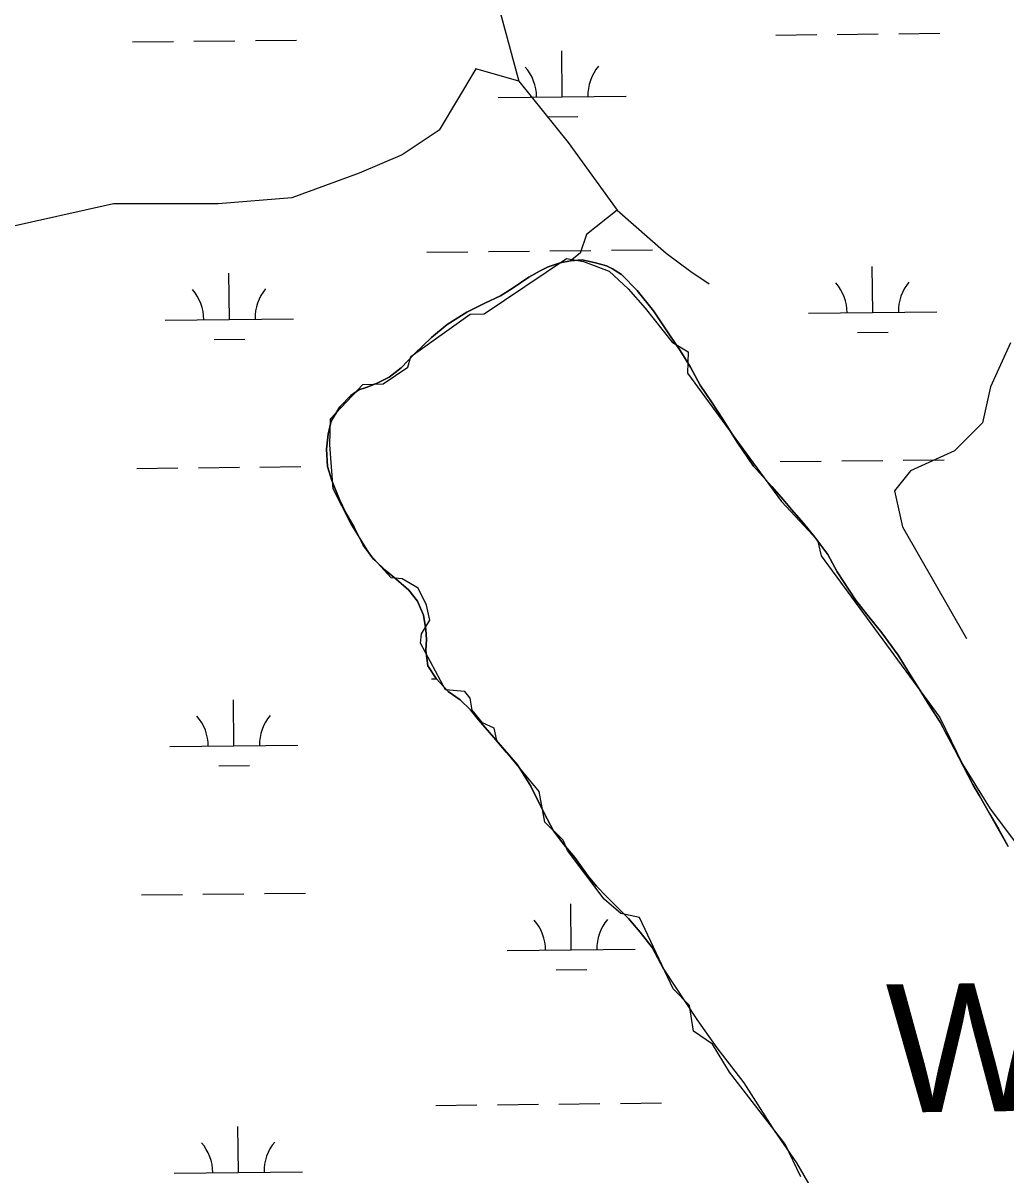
# Model space of a CAD drawing. Extents: x 3734862 to 3772949, y 391520 to 417239.
# Drawn here: x 3766204 to 3766970, y 405122 to 406020 of the extents above; entities that cross this region are included whole.
import ezdxf

# ---------------------------------------------------------------- set-up
doc = ezdxf.new("R2010")
doc.units = 0
for name, color, linetype in [('V-RIVR-IDEN', 7, 'Continuous'), ('V-TOPO-SHOR', 7, 'Continuous'), ('V-WETL-SWMP', 7, 'Continuous')]:
    doc.layers.add(name, color=color, linetype=linetype)

msp = doc.modelspace()

# ---------------------------------------------------------------- linework, layer by layer
at = {"layer": 'V-TOPO-SHOR'}
for p, q in [((3766563.36, 405793.54), (3766627.43, 405836.74)), ((3766627.43, 405836.74), (3766640.78, 405834.32)), ((3766640.78, 405834.32), (3766660.92, 405826.79)), ((3766660.92, 405826.79), (3766675.73, 405813.2)), ((3766675.73, 405813.2), (3766688.83, 405798.15)), ((3766506.08, 405760.29), (3766552.44, 405793.3)), ((3766552.44, 405793.3), (3766563.36, 405793.54)), ((3766688.83, 405798.15), (3766709.95, 405771.46)), ((3766709.95, 405771.46), (3766722.57, 405763.93)), ((3766503.9, 405752.04), (3766506.08, 405760.29)), ((3766722.57, 405763.93), (3766721.84, 405747.43)), ((3766484.48, 405738.93), (3766503.9, 405752.04)), ((3766721.84, 405747.43), (3766795.25, 405647.25)), ((3766443.47, 405711.75), (3766468.71, 405738.45)), ((3766468.71, 405738.45), (3766484.48, 405738.93)), ((3766442.98, 405691.37), (3766443.47, 405711.75)), ((3766445.41, 405657.14), (3766442.98, 405691.37)), ((3766459.24, 405630.22), (3766445.41, 405657.14)), ((3766795.25, 405647.25), (3766823.43, 405617.16)), ((3766474.76, 405605.32), (3766459.24, 405630.22)), ((3766823.43, 405617.16), (3766826.19, 405605.03)), ((3766490.68, 405587.76), (3766474.76, 405605.32)), ((3766826.19, 405605.03), (3766918.68, 405478.82)), ((3766499.25, 405586.95), (3766490.68, 405587.76)), ((3766511.91, 405579.6), (3766499.25, 405586.95)), ((3766518.44, 405566.53), (3766511.91, 405579.6)), ((3766520.89, 405554.69), (3766518.44, 405566.53)), ((3766514.36, 405544.07), (3766520.89, 405554.69)), ((3766513.54, 405536.73), (3766514.36, 405544.07)), ((3766533.14, 405500.39), (3766513.54, 405536.73)), ((3766548.25, 405499.16), (3766533.14, 405500.39)), ((3766552.33, 405493.85), (3766548.25, 405499.16)), ((3766553.96, 405484.47), (3766552.33, 405493.85)), ((3766562.13, 405474.67), (3766553.96, 405484.47)), ((3766918.68, 405478.82), (3766936.53, 405442.41)), ((3766571.11, 405470.58), (3766562.13, 405474.67)), ((3766573.15, 405460.78), (3766571.11, 405470.58)), ((3766606.23, 405421.18), (3766573.15, 405460.78)), ((3766936.53, 405442.41), (3766958.17, 405407.71)), ((3766610.72, 405397.09), (3766606.23, 405421.18)), ((3766958.17, 405407.71), (3766976.95, 405382.39)), ((3766625, 405383.21), (3766610.72, 405397.09)), ((3766628.27, 405375.04), (3766625, 405383.21)), ((3766656.85, 405337.08), (3766628.27, 405375.04)), ((3766669.92, 405326.05), (3766656.85, 405337.08)), ((3766684.61, 405322.78), (3766669.92, 405326.05)), ((3766710.75, 405267.26), (3766684.61, 405322.78)), ((3766723.4, 405254.19), (3766710.75, 405267.26)), ((3766726.67, 405234.19), (3766723.4, 405254.19)), ((3766741.37, 405223.98), (3766726.67, 405234.19)), ((3766754.84, 405202.34), (3766741.37, 405223.98)), ((3766798.12, 405146), (3766754.84, 405202.34)), ((3766810.37, 405120.68), (3766798.12, 405146))]:
    msp.add_line(p, q, dxfattribs=at)
for points in [[(3766468.88, 406489.08), (3766532.93, 406420.67), (3766566.46, 406377.56), (3766585.62, 406334.44), (3766590.41, 406300.91), (3766623.94, 406248.22), (3766662.26, 406219.48), (3766681.42, 406200.32), (3766705.37, 406166.79), (3766714.95, 406147.63), (3766700.58, 406118.89), (3766676.63, 406090.15), (3766647.89, 406080.57), (3766623.94, 406070.99), (3766580.83, 406042.25), (3766576.04, 406027.88), (3766590.41, 405975.19), (3766628.73, 405927.29), (3766667.05, 405874.6), (3766705.37, 405841.06), (3766724.53, 405826.69), (3766738.9, 405817.11)], [(3766590.41, 405975.19), (3766556.88, 405984.77), (3766542.51, 405960.82), (3766528.14, 405936.87), (3766499.4, 405917.71), (3766465.87, 405903.34), (3766413.18, 405884.18), (3766355.7, 405879.39), (3766274.26, 405879.39), (3766188.04, 405860.23), (3766125.77, 405817.11), (3766077.87, 405769.21), (3765953.33, 405687.78), (3765867.11, 405615.93), (3765795.25, 405548.87), (3765761.72, 405520.13), (3765742.56, 405515.34), (3765722.17, 405518.17)], [(3766667.05, 405874.6), (3766643.1, 405855.43), (3766638.31, 405841.06), (3766630.79, 405834.95)], [(3766703.61, 405282.32), (3766694.36, 405299.43), (3766685.09, 405311.5), (3766675.81, 405322.02), (3766666.53, 405331.37), (3766658.41, 405339.55), (3766651.07, 405347.34), (3766644.5, 405355.13), (3766634.07, 405369.53), (3766625.57, 405379.66), (3766617.46, 405390.55), (3766610.14, 405404.17), (3766599.74, 405425.17), (3766589.32, 405441.9), (3766580.82, 405451.63), (3766570.77, 405463.32), (3766558.79, 405476.95), (3766552.61, 405484.73), (3766544.49, 405492.53), (3766535.2, 405499.16), (3766525.92, 405509.29), (3766519.36, 405519.02), (3766517.85, 405531.06), (3766518.27, 405539.6), (3766517.91, 405547.36), (3766516.02, 405558.62), (3766511.4, 405569.51), (3766504.44, 405578.08), (3766494.39, 405587.04), (3766487.03, 405592.89), (3766476.98, 405602.24), (3766468.87, 405613.15), (3766461.93, 405627.15), (3766455.38, 405638.42), (3766450.37, 405648.93), (3766444.6, 405663.7), (3766441.15, 405674.58), (3766440.43, 405688.17), (3766441.64, 405699.81), (3766444, 405709.89), (3766450.64, 405721.12), (3766459.22, 405730.02), (3766465.44, 405734.26), (3766471.27, 405736.18), (3766479.82, 405739.64), (3766489.16, 405744.26), (3766498.5, 405751.6), (3766509.02, 405762.43), (3766522.27, 405775.19), (3766534.34, 405785.24), (3766549.91, 405794.88), (3766563.91, 405801.82), (3766575.96, 405807.59), (3766585.3, 405813.38), (3766598.14, 405822.26), (3766607.08, 405827.27), (3766613.31, 405830.35), (3766622.64, 405833.42), (3766630.79, 405834.95), (3766639.72, 405835.69), (3766650.19, 405833.32), (3766658.73, 405830.96), (3766663.37, 405828.61), (3766670.34, 405824.31), (3766682.72, 405811.85), (3766695.47, 405795.88), (3766707.43, 405777.98), (3766716.31, 405765.14), (3766724.41, 405751.91), (3766731.73, 405737.91), (3766740.61, 405725.07), (3766749.49, 405711.45), (3766760.68, 405693.55), (3766773.42, 405674.87), (3766787.72, 405658.9), (3766796.61, 405648.78), (3766803.18, 405640.99), (3766812.45, 405630.47), (3766821.34, 405619.57), (3766831.38, 405605.95), (3766838.7, 405592.33), (3766852.98, 405570.54), (3766861.48, 405559.64), (3766873.45, 405544.85), (3766886.2, 405527.33), (3766895.46, 405512.54), (3766904.72, 405497.76), (3766910.89, 405487.65), (3766918.99, 405475.19), (3766924.39, 405465.08), (3766930.17, 405454.19), (3766944.43, 405426.58), (3766949.83, 405417.63), (3766957.54, 405404.01), (3766964.48, 405391.96), (3766972.19, 405378.34)], [(3766973.87, 405770.91), (3766958.29, 405736.65), (3766952.06, 405708.62), (3766930.26, 405686.81), (3766896, 405671.24), (3766883.54, 405655.66), (3766889.77, 405627.63), (3766939.6, 405540.41)], [(3766703.61, 405282.32), (3766729.3, 405243.23), (3766744.86, 405221.28), (3766765.84, 405193.83), (3766789.5, 405156.8), (3766807.08, 405131.43), (3766821.26, 405106.75)]]:
    msp.add_lwpolyline(points, dxfattribs=at)
at = {"layer": 'V-WETL-SWMP'}
for p, q in [((3766384.86, 406006.76), (3766416.86, 406007.1)), ((3766790.75, 406011.04), (3766822.75, 406011.38)), ((3766838.75, 406011.55), (3766870.74, 406011.89)), ((3766886.74, 406012.06), (3766918.74, 406012.4)), ((3766288.87, 406005.74), (3766320.87, 406006.08)), ((3766336.87, 406006.25), (3766368.86, 406006.59)), ((3766624.18, 405962.85), (3766623.8, 405998.85)), ((3766574.19, 405962.32), (3766674.18, 405963.38)), ((3766612.35, 405947.3), (3766636.35, 405947.55)), ((3766518.61, 405841.66), (3766550.61, 405842)), ((3766566.61, 405842.17), (3766598.61, 405842.5)), ((3766614.61, 405842.67), (3766646.61, 405843.01)), ((3766662.61, 405843.18), (3766694.6, 405843.52)), ((3766866.45, 405794.59), (3766866.07, 405830.59)), ((3766364.57, 405789.29), (3766364.19, 405825.29)), ((3766816.45, 405794.06), (3766916.44, 405795.12)), ((3766314.57, 405788.76), (3766414.56, 405789.82)), ((3766352.73, 405773.73), (3766376.73, 405773.98)), ((3766854.61, 405779.03), (3766878.61, 405779.29)), ((3766388.38, 405674.1), (3766420.38, 405674.44)), ((3766794.26, 405678.39), (3766826.26, 405678.73)), ((3766842.26, 405678.9), (3766874.26, 405679.23)), ((3766890.26, 405679.4), (3766922.26, 405679.74)), ((3766292.38, 405673.09), (3766324.38, 405673.42)), ((3766340.38, 405673.59), (3766372.38, 405673.93)), ((3766522.13, 405509), (3766526.14, 405509.05)), ((3766368.08, 405456.63), (3766367.7, 405492.63)), ((3766318.08, 405456.1), (3766418.08, 405457.16)), ((3766356.24, 405441.07), (3766380.24, 405441.33)), ((3766295.9, 405340.43), (3766327.89, 405340.77)), ((3766343.89, 405340.94), (3766375.89, 405341.28)), ((3766391.89, 405341.44), (3766423.89, 405341.78)), ((3766631.21, 405297.54), (3766630.83, 405333.54)), ((3766581.22, 405297.01), (3766681.21, 405298.07)), ((3766619.38, 405281.98), (3766643.37, 405282.24)), ((3766525.64, 405176.35), (3766557.64, 405176.68)), ((3766573.64, 405176.85), (3766605.64, 405177.19)), ((3766621.64, 405177.36), (3766653.64, 405177.7)), ((3766669.63, 405177.87), (3766701.63, 405178.21)), ((3766371.59, 405123.97), (3766371.21, 405159.97)), ((3766321.6, 405123.45), (3766421.59, 405124.5))]:
    msp.add_line(p, q, dxfattribs=at)
for points in [[(3766972.19, 405378.34), (3766949.83, 405417.63), (3766944.43, 405426.58), (3766930.17, 405454.19), (3766918.99, 405475.19), (3766910.89, 405487.65), (3766904.72, 405497.76), (3766886.2, 405527.33), (3766873.46, 405544.85), (3766861.48, 405559.64), (3766852.98, 405570.54), (3766838.7, 405592.33), (3766831.38, 405605.95), (3766821.34, 405619.57), (3766812.45, 405630.47), (3766803.18, 405640.99), (3766796.61, 405648.78), (3766787.72, 405658.9), (3766773.42, 405674.87), (3766760.68, 405693.55), (3766749.49, 405711.45), (3766740.61, 405725.07), (3766731.73, 405737.91), (3766724.41, 405751.91), (3766716.31, 405765.14), (3766707.43, 405777.98), (3766695.47, 405795.88), (3766682.72, 405811.85), (3766670.34, 405824.32), (3766663.37, 405828.61), (3766658.73, 405830.96), (3766650.19, 405833.32), (3766639.72, 405835.69), (3766630.79, 405834.95), (3766622.64, 405833.42), (3766613.31, 405830.35), (3766607.09, 405827.27), (3766598.14, 405822.26), (3766585.3, 405813.38), (3766575.96, 405807.59), (3766563.9, 405801.82), (3766549.9, 405794.88), (3766534.34, 405785.24), (3766522.27, 405775.19)], [(3766522.27, 405775.19), (3766509.02, 405762.43), (3766498.5, 405751.6), (3766489.16, 405744.27), (3766479.83, 405739.64), (3766471.27, 405736.18), (3766465.44, 405734.26), (3766459.22, 405730.02), (3766450.64, 405721.12), (3766444, 405709.89), (3766441.64, 405699.81), (3766440.43, 405688.17), (3766441.15, 405674.58), (3766444.6, 405663.7), (3766450.37, 405648.93), (3766455.38, 405638.43), (3766461.93, 405627.15), (3766468.87, 405613.15), (3766476.98, 405602.25), (3766487.03, 405592.89), (3766494.39, 405587.04), (3766504.44, 405578.08), (3766511.4, 405569.51), (3766516.01, 405558.62), (3766517.91, 405547.36), (3766518.27, 405539.6), (3766517.85, 405531.06), (3766519.36, 405519.02), (3766525.92, 405509.29), (3766535.2, 405499.16), (3766544.49, 405492.53), (3766552.61, 405484.73), (3766558.79, 405476.95), (3766570.77, 405463.32), (3766589.32, 405441.9), (3766599.74, 405425.17), (3766610.14, 405404.17), (3766617.46, 405390.55), (3766625.57, 405379.66), (3766634.07, 405369.53), (3766644.5, 405355.13), (3766651.07, 405347.34), (3766658.41, 405339.55), (3766675.81, 405322.02), (3766685.09, 405311.5), (3766694.36, 405299.43), (3766703.61, 405282.32), (3766729.3, 405243.23), (3766744.86, 405221.28), (3766765.84, 405193.83), (3766789.5, 405156.8), (3766807.08, 405131.43), (3766821.26, 405106.75)]]:
    msp.add_lwpolyline(points, dxfattribs=at)
for centre, start, end in [((3766568.94, 405962.74), 359.83336, 41.37702), ((3766679.42, 405963.91), 139.83336, 181.37702), ((3766921.68, 405795.65), 139.83336, 181.37702), ((3766309.32, 405789.18), 359.83336, 41.37702), ((3766419.8, 405790.35), 139.83336, 181.37702), ((3766811.2, 405794.48), 359.83336, 41.37702), ((3766312.84, 405456.52), 359.83336, 41.37702), ((3766423.32, 405457.69), 139.83336, 181.37702), ((3766575.97, 405297.43), 359.83336, 41.37702), ((3766686.45, 405298.6), 139.83336, 181.37702), ((3766316.35, 405123.87), 359.83336, 41.37702), ((3766426.83, 405125.03), 139.83336, 181.37702)]:
    msp.add_arc(centre, 35.25, start, end, dxfattribs=at)

# ---------------------------------------------------------------- texts
at = {"layer": 'V-RIVR-IDEN'}
msp.add_text('Water', height=100, rotation=0.7119, dxfattribs=at).set_placement((3766877.68, 405170.66))

doc.saveas('drawing.dxf')
